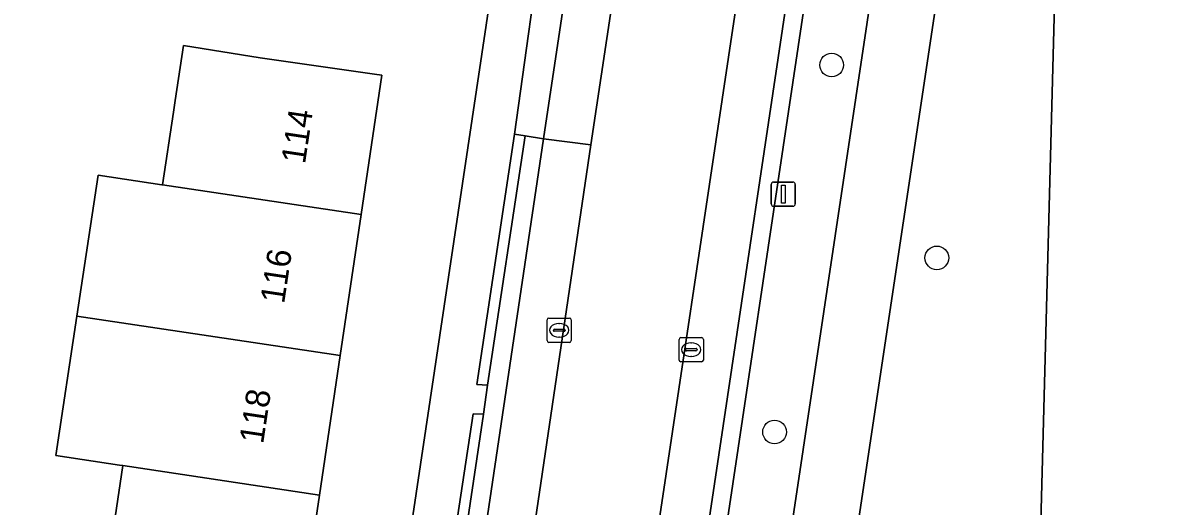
# Model space of a CAD drawing. Extents: x 163008 to 163854, y 382777 to 383982.
# Drawn here: x 163310.89 to 163357.75, y 383052.68 to 383072.63 of the extents above; entities that cross this region are included whole.
import ezdxf

# ---------------------------------------------------------------- set-up
doc = ezdxf.new("R2010")
doc.units = 0
for name, color, linetype in [('IMGEO_Boom', 7, 'Continuous'), ('IMGEO_Erf', 7, 'Continuous'), ('IMGEO_Groenvoorziening', 7, 'Continuous'), ('IMGEO_Haag', 7, 'Continuous'), ('IMGEO_Kolk', 7, 'Continuous'), ('IMGEO_Lichtmast', 7, 'Continuous'), ('IMGEO_Pand', 7, 'Continuous'), ('IMGEO_Pand_nummerreeks', 7, 'Continuous'), ('IMGEO_Parkeervlak_open', 7, 'Continuous'), ('IMGEO_Rijbaan_lokaal_gesloten', 7, 'Continuous'), ('IMGEO_Voetpad_open', 7, 'Continuous')]:
    doc.layers.add(name, color=color, linetype=linetype)

msp = doc.modelspace()

# ---------------------------------------------------------------- linework, layer by layer
at = {"layer": 'IMGEO_Boom'}
for centre in [(163344.3, 383070.888), (163348.643, 383062.928), (163341.943, 383055.744)]:
    msp.add_circle(centre, 0.489, dxfattribs=at)
at = {"layer": 'IMGEO_Erf'}
msp.add_lwpolyline([(163298.708, 383044.615), (163321.156, 383039.783), (163323.551, 383039.267), (163325.006, 383038.94), (163341.637, 383150.129)], dxfattribs=at)
msp.add_lwpolyline([(163314.007, 383066.339), (163316.634, 383065.946), (163316.665, 383065.941), (163317.115, 383068.939), (163317.187, 383069.42), (163317.528, 383071.691), (163320.706, 383071.186), (163325.421, 383070.516), (163325.723, 383070.471), (163324.866, 383064.714), (163324.002, 383058.903), (163323.145, 383053.143), (163322.194, 383046.756), (163318.048, 383047.378), (163317.411, 383043.126), (163313.44, 383043.721), (163314.077, 383047.973), (163315.033, 383054.356), (163314.889, 383054.378), (163312.265, 383054.771), (163313.132, 383060.529)], close=True, dxfattribs=at)
at = {"layer": 'IMGEO_Groenvoorziening'}
for points in [[(163356.77, 383146.06), (163354.108, 383146.459), (163339.598, 383049.469), (163342.222, 383049.06)], [(163379.347, 383123.954), (163369.796, 383143.5), (163359.394, 383145.384), (163349.687, 383080.612), (163353.657, 383079.124), (163352.328, 383029.091), (163395.747, 383049.753), (163397.081, 383050.39), (163388.612, 383067.644), (163403.1, 383074.902)], [(163352.328, 383029.091), (163353.657, 383079.124), (163349.687, 383080.612), (163344.847, 383048.321), (163341.722, 383026.543), (163341.294, 383023.84)], [(163331.207, 383068.03), (163329.648, 383057.712), (163330.083, 383057.678), (163331.638, 383067.963)], [(163329.921, 383056.476), (163329.494, 383056.493), (163328.1, 383047.329), (163328.542, 383047.262)]]:
    msp.add_lwpolyline(points, close=True, dxfattribs=at)
at = {"layer": 'IMGEO_Haag'}
for points in [[(163331.207, 383068.03), (163329.648, 383057.712), (163330.083, 383057.678), (163331.638, 383067.963)], [(163329.921, 383056.476), (163329.494, 383056.493), (163328.1, 383047.329), (163328.542, 383047.262)]]:
    msp.add_lwpolyline(points, close=True, dxfattribs=at)
at = {"layer": 'IMGEO_Kolk'}
for p, q in [((163332.548, 383059.518), (163332.548, 383060.37)), ((163332.623, 383060.444), (163333.475, 383060.444)), ((163333.036, 383060.224), (163333.061, 383060.224)), ((163333.549, 383060.37), (163333.549, 383059.518)), ((163332.807, 383059.938), (163332.807, 383059.95)), ((163333.245, 383059.901), (163332.847, 383059.901)), ((163332.85, 383059.987), (163333.248, 383059.987)), ((163333.059, 383059.664), (163333.034, 383059.664)), ((163333.291, 383059.95), (163333.291, 383059.938)), ((163338.075, 383059.642), (163338.927, 383059.642)), ((163333.475, 383059.444), (163332.623, 383059.444)), ((163338, 383058.716), (163338, 383059.568)), ((163338.302, 383059.185), (163338.7, 383059.185)), ((163338.488, 383059.422), (163338.513, 383059.422)), ((163339.001, 383059.568), (163339.001, 383058.716)), ((163338.259, 383059.136), (163338.259, 383059.148)), ((163338.697, 383059.099), (163338.299, 383059.099)), ((163338.511, 383058.862), (163338.486, 383058.862)), ((163338.743, 383059.148), (163338.743, 383059.136)), ((163338.927, 383058.642), (163338.075, 383058.642))]:
    msp.add_line(p, q, dxfattribs=at)
for points in [[(163332.548, 383059.518), (163332.548, 383060.37)], [(163332.623, 383060.444), (163333.475, 383060.444)], [(163333.549, 383060.37), (163333.549, 383059.518)], [(163338.075, 383059.642), (163338.927, 383059.642)], [(163333.475, 383059.444), (163332.623, 383059.444)], [(163338, 383058.716), (163338, 383059.568)], [(163339.001, 383059.568), (163339.001, 383058.716)], [(163338.927, 383058.642), (163338.075, 383058.642)]]:
    msp.add_lwpolyline(points, dxfattribs=at)
for centre, radius, start, end in [((163332.625, 383060.368), 0.0765, 91.552, 178.448), ((163332.625, 383060.368), 0.0765, 91.552, 178.448), ((163333.473, 383060.368), 0.0765, 1.552, 88.448), ((163333.473, 383060.368), 0.0765, 1.552, 88.448), ((163332.847, 383059.947), 0.0403, 85.8775, 175.7526), ((163332.844, 383059.937), 0.0366, 178.938, 274.7102), ((163333.248, 383059.944), 0.043, 264.8664, 352.4533), ((163333.252, 383059.949), 0.0386, 1.7309, 96.639), ((163338.077, 383059.566), 0.0765, 91.552, 178.448), ((163338.077, 383059.566), 0.0765, 91.552, 178.448), ((163338.925, 383059.566), 0.0765, 1.552, 88.448), ((163338.925, 383059.566), 0.0765, 1.552, 88.448), ((163332.625, 383059.52), 0.0765, 181.552, 268.448), ((163332.625, 383059.52), 0.0765, 181.552, 268.448), ((163333.473, 383059.52), 0.0765, 271.552, 358.448), ((163333.473, 383059.52), 0.0765, 271.552, 358.448), ((163338.299, 383059.145), 0.0403, 85.8775, 175.7526), ((163338.704, 383059.147), 0.0386, 1.7309, 96.639), ((163338.077, 383058.718), 0.0765, 181.552, 268.448), ((163338.077, 383058.718), 0.0765, 181.552, 268.448), ((163338.296, 383059.135), 0.0366, 178.938, 274.7102), ((163338.7, 383059.142), 0.043, 264.8664, 352.4533), ((163338.925, 383058.718), 0.0765, 271.552, 358.448), ((163338.925, 383058.718), 0.0765, 271.552, 358.448)]:
    msp.add_arc(centre, radius, start, end, dxfattribs=at)
for centre, major_axis, ratio, start_param, end_param in [((163333.035, 383059.944), (-0.387, 0.002), 0.722429, 4.712389, 7.853982), ((163333.06, 383059.944), (-0.39, 0.002), 0.717154, 1.570796, 4.712389), ((163338.487, 383059.142), (-0.387, 0.002), 0.722429, 4.712389, 7.853982), ((163338.512, 383059.142), (-0.39, 0.002), 0.717154, 1.570796, 4.712389)]:
    msp.add_ellipse(centre, major_axis=major_axis, ratio=ratio, start_param=start_param, end_param=end_param, dxfattribs=at)
at = {"layer": 'IMGEO_Lichtmast'}
for p, q in [((163341.804, 383065.161), (163341.804, 383065.961)), ((163341.804, 383065.961), (163341.804, 383065.161)), ((163341.904, 383066.061), (163342.694, 383066.061)), ((163342.694, 383066.061), (163341.904, 383066.061)), ((163342.794, 383065.961), (163342.794, 383065.161)), ((163342.794, 383065.161), (163342.794, 383065.961)), ((163342.694, 383065.061), (163341.904, 383065.061)), ((163341.904, 383065.061), (163342.694, 383065.061))]:
    msp.add_line(p, q, dxfattribs=at)
msp.add_lwpolyline([(163342.224, 383065.936), (163342.374, 383065.936), (163342.374, 383065.186), (163342.224, 383065.186), (163342.224, 383065.936)], dxfattribs=at)
for centre, start, end in [((163341.904, 383065.961), 90, 180), ((163341.904, 383065.961), 90, 180), ((163342.694, 383065.961), 0, 90), ((163342.694, 383065.961), 360, 90), ((163341.904, 383065.161), 180, 270), ((163341.904, 383065.161), 180, 270), ((163342.694, 383065.161), 270, 0), ((163342.694, 383065.161), 270, 0)]:
    msp.add_arc(centre, 0.1, start, end, dxfattribs=at)
at = {"layer": 'IMGEO_Pand'}
for points in [[(163325.723, 383070.471), (163325.421, 383070.516), (163320.706, 383071.186), (163317.528, 383071.691), (163317.187, 383069.42), (163317.115, 383068.939), (163316.665, 383065.941), (163324.866, 383064.714)], [(163324.866, 383064.714), (163316.665, 383065.941), (163316.634, 383065.946), (163314.007, 383066.339), (163313.132, 383060.529), (163324.002, 383058.903)], [(163324.002, 383058.903), (163313.132, 383060.529), (163312.265, 383054.771), (163314.889, 383054.378), (163315.033, 383054.356), (163323.145, 383053.143)], [(163323.145, 383053.143), (163315.033, 383054.356), (163314.077, 383047.973), (163313.44, 383043.721), (163317.411, 383043.126), (163318.048, 383047.378), (163322.194, 383046.756)]]:
    msp.add_lwpolyline(points, close=True, dxfattribs=at)
at = {"layer": 'IMGEO_Parkeervlak_open'}
for points in [[(163359.594, 383237.191), (163353.206, 383238.156), (163353.059, 383236.624), (163354.474, 383236.052), (163353.959, 383232.549), (163352.699, 383224.192), (163350.745, 383211.225), (163350.535, 383209.802), (163350.513, 383209.655), (163344.964, 383172.44), (163344.666, 383170.44), (163341.637, 383150.129), (163325.006, 383038.94), (163324.506, 383036.205), (163323.355, 383028.546), (163322.78, 383023.472), (163322.281, 383020.078), (163327.116, 383019.173), (163327.994, 383024.746), (163328.1, 383025.321)], [(163364.444, 383233.751), (163358.072, 383191.74), (163351.868, 383150.133), (163351.16, 383145.514), (163333.064, 383024.594)], [(163335.498, 383027.101), (163353.723, 383148.969)], [(163326.58, 383028.282), (163325.769, 383028.396), (163325.277, 383028.466), (163326.113, 383033.968), (163326.547, 383033.922), (163326.748, 383035.137), (163326.276, 383035.176), (163326.772, 383038.449), (163327.936, 383046.12), (163328.383, 383046.072), (163328.542, 383047.262), (163328.1, 383047.329), (163329.494, 383056.493), (163329.921, 383056.476), (163330.083, 383057.678), (163329.648, 383057.712), (163331.207, 383068.03), (163332.46, 383077.022)], [(163334.357, 383067.599), (163332.404, 383067.848), (163327.977, 383038.115), (163326.575, 383028.699)], [(163328.1, 383025.321), (163328.173, 383025.814), (163334.357, 383067.599)]]:
    msp.add_lwpolyline(points, dxfattribs=at)
at = {"layer": 'IMGEO_Rijbaan_lokaal_gesloten'}
msp.add_lwpolyline([(163333.064, 383024.594), (163351.16, 383145.514), (163346.155, 383146.302), (163340.877, 383111.094), (163339.666, 383103.012), (163335.675, 383076.387), (163334.357, 383067.599), (163328.173, 383025.814), (163328.1, 383025.321)], close=True, dxfattribs=at)
at = {"layer": 'IMGEO_Voetpad_open'}
for points in [[(163354.108, 383146.459), (163354.456, 383148.855), (163360.845, 383191.603), (163361.17, 383193.412), (163366.685, 383230.187), (163365.957, 383230.31), (163365.933, 383230.19), (163360.066, 383191.606), (163353.723, 383148.969), (163335.498, 383027.101)], [(163333.064, 383024.594), (163335.386, 383023.994), (163335.872, 383027.092), (163336.262, 383027.02), (163339.38, 383047.955), (163339.598, 383049.469), (163354.108, 383146.459)], [(163356.77, 383146.06), (163342.222, 383049.06), (163339.598, 383049.469), (163339.38, 383047.955), (163342.042, 383047.571), (163338.44, 383023.516), (163335.386, 383023.994), (163333.064, 383024.594), (163332.978, 383024.002), (163332.11, 383018.101), (163335.408, 383017.05), (163340.004, 383015.426), (163340.474, 383018.665), (163340.731, 383020.283), (163340.762, 383020.485), (163341.294, 383023.84), (163341.722, 383026.543), (163344.847, 383048.321), (163349.687, 383080.612), (163359.394, 383145.384)], [(163332.404, 383067.848), (163331.638, 383067.963), (163330.083, 383057.678), (163329.921, 383056.476), (163328.542, 383047.262), (163328.383, 383046.072), (163327.224, 383038.324), (163326.748, 383035.137), (163326.547, 383033.922), (163325.769, 383028.396), (163326.58, 383028.282)], [(163326.575, 383028.699), (163327.977, 383038.115), (163332.404, 383067.848)]]:
    msp.add_lwpolyline(points, dxfattribs=at)
for points in [[(163332.962, 383076.912), (163332.46, 383077.022), (163331.207, 383068.03), (163331.638, 383067.963), (163332.404, 383067.848), (163333.742, 383076.759)], [(163333.742, 383076.759), (163332.404, 383067.848), (163334.357, 383067.599), (163335.675, 383076.387)]]:
    msp.add_lwpolyline(points, close=True, dxfattribs=at)

# ---------------------------------------------------------------- texts
at = {"layer": 'IMGEO_Pand_nummerreeks'}
for s, rotation, p in [('114', 81.4689, (163322.551, 383066.777)), ('116', 81.4861, (163321.688, 383061.01)), ('118', 81.4746, (163320.822, 383055.228))]:
    msp.add_text(s, height=1, rotation=rotation, dxfattribs=at).set_placement(p)

doc.saveas('drawing.dxf')
